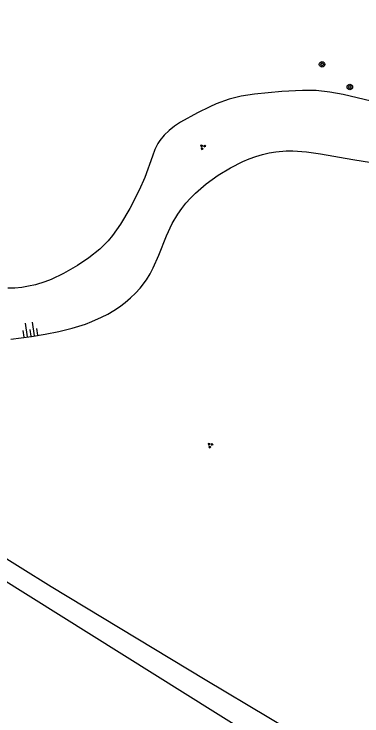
# Model space of a CAD drawing. Extents: x 128999 to 131010, y 395498 to 399007.
# Drawn here: x 130686.2 to 130736.7, y 397875.7 to 397977.6 of the extents above; entities that cross this region are included whole.
import ezdxf

# ---------------------------------------------------------------- set-up
doc = ezdxf.new("R2010")
doc.units = 0
for name, color, linetype in [('gg-knt-BGT kruinlijn', 7, 'Continuous'), ('gg-knt-onverhard', 7, 'Continuous'), ('gg-kntw-bovenkant insteek waterloop', 7, 'Continuous'), ('gt-symb-boom', 7, 'Continuous'), ('gt-symb-groenvak', 7, 'Continuous'), ('gt-symb-talud symbool', 7, 'Continuous')]:
    doc.layers.add(name, color=color, linetype=linetype)

# ---------------------------------------------------------------- blocks, each defined once
blk = doc.blocks.new('gt0-GRVAK')
at = {"layer": 'gt-symb-groenvak'}
for p, q in [((-0.11, 0.19), (-0.23, 0.24)), ((-0.18, 0.15), (0.09, 0.15)), ((-0.09, 0.21), (-0.16, 0.32)), ((-0.05, 0.21), (-0.05, 0.39)), ((0, 0.21), (0.06, 0.32)), ((0.01, 0.19), (0.13, 0.24)), ((0.26, -0.05), (0.2, 0.06)), ((0.31, -0.05), (0.31, 0.13)), ((0.35, -0.05), (0.41, 0.06)), ((-0.24, -0.23), (-0.36, -0.18)), ((-0.32, -0.26), (-0.05, -0.26)), ((-0.23, -0.21), (-0.29, -0.1)), ((-0.18, -0.2), (-0.18, -0.02)), ((-0.14, -0.21), (-0.07, -0.1)), ((-0.12, -0.23), (0, -0.18)), ((0.24, -0.07), (0.12, -0.02)), ((0.17, -0.11), (0.44, -0.11)), ((0.37, -0.07), (0.49, -0.02))]:
    blk.add_line(p, q, dxfattribs=at)
blk = doc.blocks.new('gt0-TALUD_1')
at = {"layer": 'gt-symb-talud symbool'}
for p, q in [((-1, -1), (-1, 0)), ((-0.5, -2), (-0.5, 0)), ((0, -1), (0, 0)), ((0.5, -2), (0.5, 0)), ((1, -1), (1, 0))]:
    blk.add_line(p, q, dxfattribs=at)
blk = doc.blocks.new('gt0-BOOM')
at = {"layer": 'gt-symb-boom'}
for radius in [0.4, 0.2]:
    blk.add_circle((0, 0), radius, dxfattribs=at)

msp = doc.modelspace()

# ---------------------------------------------------------------- linework, layer by layer
at = {"layer": 'gg-knt-BGT kruinlijn'}
msp.add_lwpolyline([(130685.7, 397930.4), (130688.71, 397930.77), (130690.71, 397931.11), (130692.69, 397931.5), (130694.63, 397931.98), (130696.54, 397932.58), (130697.47, 397932.94), (130698.88, 397933.57), (130699.78, 397934.04), (130700.66, 397934.55), (130701.51, 397935.11), (130702.33, 397935.72), (130703.11, 397936.38), (130703.84, 397937.08), (130704.51, 397937.82), (130705.42, 397939.02), (130705.94, 397939.87), (130706.4, 397940.76), (130707.2, 397942.59), (130708.32, 397945.4), (130709.16, 397947.21), (130709.95, 397948.55), (130710.53, 397949.36), (130711.15, 397950.14), (130711.83, 397950.89), (130712.54, 397951.6), (130714.08, 397952.93), (130715.85, 397954.21), (130717.6, 397955.28), (130719.43, 397956.19), (130720.36, 397956.58), (130721.31, 397956.92), (130722.27, 397957.2), (130723.24, 397957.43), (130724.22, 397957.6), (130725.71, 397957.72), (130726.7, 397957.73), (130728.68, 397957.6), (130730.68, 397957.33), (130735.39, 397956.48), (130742.31, 397955.36)], dxfattribs=at)
at = {"layer": 'gg-knt-onverhard'}
for points in [[(130732.42, 397869.9), (130713.96, 397880.93), (130691.59, 397894.43), (130682.49, 397900.06), (130676.94, 397904.12), (130672.74, 397907.27), (130660.26, 397917.66), (130654.94, 397922.21), (130651.17, 397925.5), (130645.96, 397930.18), (130640.84, 397934.96), (130636.92, 397938.78), (130634.11, 397941.64), (130632.05, 397943.83), (130630.05, 397946.07), (130627.48, 397949.13), (130623.81, 397954.03), (130621.61, 397957.35), (130620.03, 397959.9), (130618.01, 397963.36), (130616.08, 397966.88), (130612.32, 397974.01), (130610.53, 397977.6)], [(130736.72, 397863.25), (130736.67, 397863.41), (130736.69, 397863.81), (130736.55, 397864.38), (130736.33, 397864.95), (130735.7, 397865.45), (130720.26, 397873.16), (130683.78, 397895.92), (130675.26, 397902.02), (130670.54, 397904.75), (130661.73, 397912.06), (130656.38, 397916.57), (130651.83, 397920.48), (130648.07, 397923.77), (130644.35, 397927.12), (130640.67, 397930.51), (130635.22, 397935.75)]]:
    msp.add_lwpolyline(points, dxfattribs=at)
at = {"layer": 'gg-kntw-bovenkant insteek waterloop'}
msp.add_lwpolyline([(130738.07, 397964.95), (130734.01, 397965.9), (130732.05, 397966.28), (130730.09, 397966.49), (130728.1, 397966.52), (130725.09, 397966.35), (130721.12, 397965.98), (130719.15, 397965.66), (130717.41, 397965.22), (130715.55, 397964.55), (130714.64, 397964.15), (130712.82, 397963.26), (130710.35, 397961.88), (130709.49, 397961.32), (130708.7, 397960.7), (130707.98, 397960.02), (130707.37, 397959.26), (130707.09, 397958.81), (130706.65, 397957.93), (130706.27, 397956.99), (130705.16, 397953.88), (130704.36, 397952.05), (130703, 397949.38), (130701.65, 397947.08), (130700.5, 397945.45), (130699.85, 397944.68), (130698.62, 397943.46), (130697.06, 397942.21), (130695.39, 397941.08), (130693.38, 397939.91), (130691.57, 397939.06), (130690.63, 397938.7), (130689.29, 397938.3), (130688.3, 397938.08), (130687.3, 397937.92), (130686.29, 397937.82), (130685.28, 397937.79)], dxfattribs=at)

# ---------------------------------------------------------------- block references
at = {"layer": 'gt-symb-boom', "rotation": 86.04496236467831}
for p in [(130730.93, 397970.3), (130734.96, 397967.01)]:
    msp.add_blockref('gt0-BOOM', p, dxfattribs=at)
at = {"layer": 'gt-symb-groenvak'}
for p, rotation in [((130713.58, 397958.32), 29.0768635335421), ((130714.68, 397915), 29.07686352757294)]:
    msp.add_blockref('gt0-GRVAK', p, dxfattribs=dict(at, rotation=rotation))
at = {"layer": 'gt-symb-talud symbool', "xscale": 1.0001609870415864, "yscale": 1.0001609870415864, "rotation": -171.43241009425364}
msp.add_blockref('gt0-TALUD_1', (130688.6, 397930.82), dxfattribs=at)

doc.saveas('drawing.dxf')
